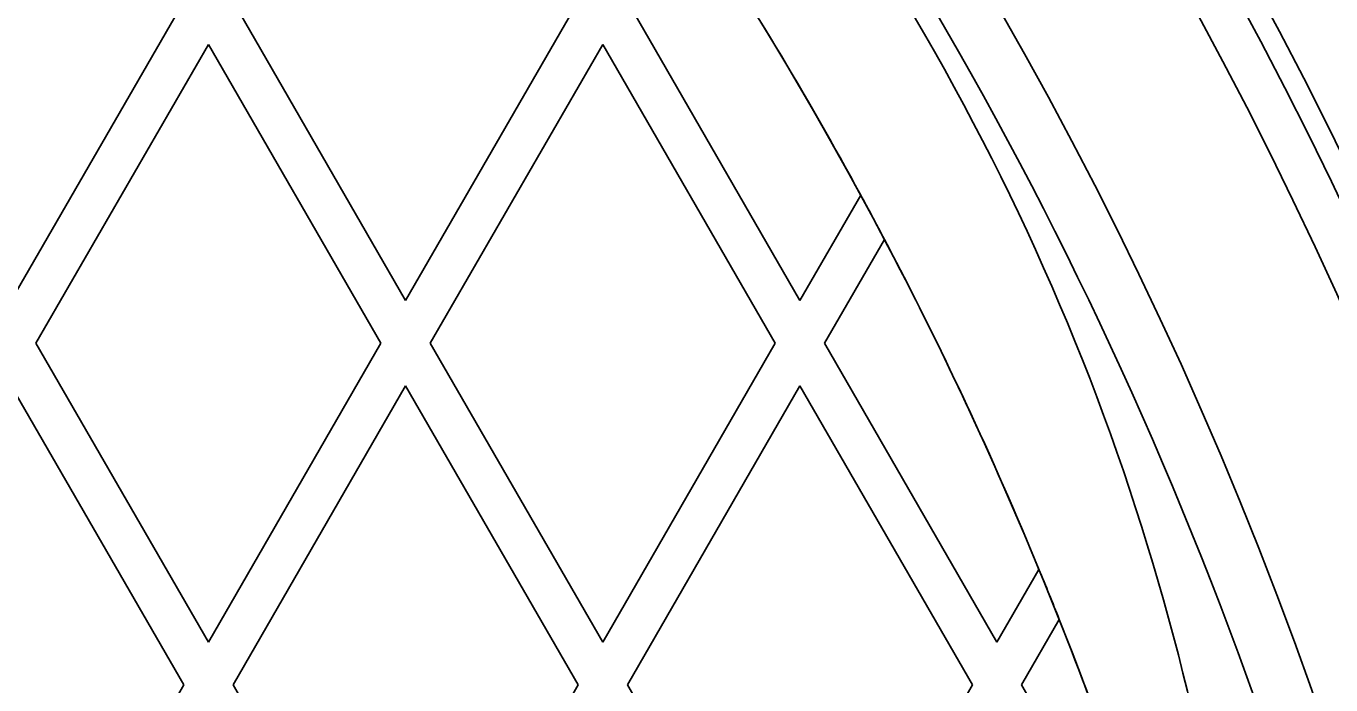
# Model space of a CAD drawing. Extents: x 99862 to 103151, y 100000 to 105076.
# Drawn here: x 100436.23 to 100464.89, y 101794.15 to 101808.62 of the extents above; entities that cross this region are included whole.
import ezdxf

# ---------------------------------------------------------------- set-up
doc = ezdxf.new("R2010")
doc.units = 0
for name, color, linetype in [('Level 10', 7, 'Continuous'), ('Level 11', 7, 'Continuous'), ('Level 12', 7, 'Continuous')]:
    doc.layers.add(name, color=color, linetype=linetype)

msp = doc.modelspace()

# ---------------------------------------------------------------- linework, layer by layer
at = {"layer": 'Level 10'}
msp.add_circle((100379.544, 101764.153), 90, dxfattribs=at)
at = {"layer": 'Level 11'}
for radius in [95.156, 94.688]:
    msp.add_circle((100379.544, 101764.153), radius, dxfattribs=at)
for radius, start, end in [(126.094, 297.7782, 62.2218), (88.781, 6.72365, 53.27635), (98.906, 316.62948, 43.37052)]:
    msp.add_arc((100379.544, 101764.153), radius, start, end, dxfattribs=at)
at = {"layer": 'Level 12'}
for p, q in [((100439.689, 101809.153), (100435.9, 101802.59)), ((100439.689, 101809.153), (100435.9, 101802.59)), ((100444.56, 101802.59), (100440.772, 101809.153)), ((100444.56, 101802.59), (100440.772, 101809.153)), ((100448.349, 101809.153), (100444.56, 101802.59)), ((100448.349, 101809.153), (100444.56, 101802.59)), ((100453.221, 101802.59), (100449.432, 101809.153)), ((100453.221, 101802.59), (100449.432, 101809.153)), ((100436.441, 101801.653), (100440.23, 101808.215)), ((100436.441, 101801.653), (100440.23, 101808.215)), ((100440.23, 101808.215), (100444.019, 101801.653)), ((100440.23, 101808.215), (100444.019, 101801.653)), ((100440.23, 101808.215), (100440.23, 101808.215)), ((100445.102, 101801.653), (100448.891, 101808.215)), ((100445.102, 101801.653), (100448.891, 101808.215)), ((100448.891, 101808.215), (100452.679, 101801.653)), ((100448.891, 101808.215), (100452.679, 101801.653)), ((100448.891, 101808.215), (100448.891, 101808.215)), ((100454.558, 101804.906), (100453.221, 101802.59)), ((100454.558, 101804.906), (100453.221, 101802.59)), ((100454.558, 101804.906), (100454.558, 101804.906)), ((100453.762, 101801.653), (100455.079, 101803.933)), ((100453.762, 101801.653), (100455.079, 101803.933)), ((100455.079, 101803.933), (100455.079, 101803.933)), ((100444.56, 101802.59), (100444.56, 101802.59)), ((100453.221, 101802.59), (100453.221, 101802.59)), ((100436.441, 101801.653), (100440.23, 101795.09)), ((100440.23, 101795.09), (100436.441, 101801.653)), ((100436.441, 101801.653), (100436.441, 101801.653)), ((100444.019, 101801.653), (100440.23, 101795.09)), ((100444.019, 101801.653), (100440.23, 101795.09)), ((100444.019, 101801.653), (100444.019, 101801.653)), ((100448.891, 101795.09), (100445.102, 101801.653)), ((100448.891, 101795.09), (100445.102, 101801.653)), ((100445.102, 101801.653), (100445.102, 101801.653)), ((100452.679, 101801.653), (100448.891, 101795.09)), ((100452.679, 101801.653), (100448.891, 101795.09)), ((100452.679, 101801.653), (100452.679, 101801.653)), ((100457.551, 101795.09), (100453.762, 101801.653)), ((100457.551, 101795.09), (100453.762, 101801.653)), ((100453.762, 101801.653), (100453.762, 101801.653)), ((100439.689, 101794.153), (100435.9, 101800.715)), ((100435.9, 101800.715), (100439.689, 101794.153)), ((100440.772, 101794.153), (100444.56, 101800.715)), ((100440.772, 101794.153), (100444.56, 101800.715)), ((100444.56, 101800.715), (100448.349, 101794.153)), ((100444.56, 101800.715), (100448.349, 101794.153)), ((100444.56, 101800.715), (100444.56, 101800.715)), ((100449.432, 101794.153), (100453.221, 101800.715)), ((100449.432, 101794.153), (100453.221, 101800.715)), ((100453.221, 101800.715), (100457.01, 101794.153)), ((100453.221, 101800.715), (100457.01, 101794.153)), ((100453.221, 101800.715), (100453.221, 101800.715)), ((100458.473, 101796.688), (100457.551, 101795.09)), ((100458.473, 101796.688), (100457.551, 101795.09)), ((100458.473, 101796.688), (100458.473, 101796.688)), ((100458.092, 101794.153), (100458.919, 101795.586)), ((100458.092, 101794.153), (100458.919, 101795.586)), ((100458.919, 101795.586), (100458.919, 101795.586)), ((100440.23, 101795.09), (100440.23, 101795.09)), ((100448.891, 101795.09), (100448.891, 101795.09)), ((100457.551, 101795.09), (100457.551, 101795.09)), ((100439.689, 101794.153), (100437.338, 101790.081)), ((100439.689, 101794.153), (100437.338, 101790.081)), ((100439.689, 101794.153), (100439.689, 101794.153)), ((100440.772, 101794.153), (100444.56, 101787.59)), ((100444.56, 101787.59), (100440.772, 101794.153)), ((100440.772, 101794.153), (100440.772, 101794.153)), ((100448.349, 101794.153), (100444.56, 101787.59)), ((100448.349, 101794.153), (100444.56, 101787.59)), ((100448.349, 101794.153), (100448.349, 101794.153)), ((100453.221, 101787.59), (100449.432, 101794.153)), ((100453.221, 101787.59), (100449.432, 101794.153)), ((100449.432, 101794.153), (100449.432, 101794.153)), ((100457.01, 101794.153), (100453.221, 101787.59)), ((100457.01, 101794.153), (100453.221, 101787.59)), ((100457.01, 101794.153), (100457.01, 101794.153)), ((100461.391, 101788.438), (100458.092, 101794.153)), ((100461.391, 101788.438), (100458.092, 101794.153)), ((100458.092, 101794.153), (100458.092, 101794.153))]:
    msp.add_line(p, q, dxfattribs=at)
msp.add_circle((100379.544, 101764.153), 93.75, dxfattribs=at)
for start, end in [(6.12977, 53.87023), (28.53497, 33.57315), (27.79385, 28.53497), (22.41844, 27.79385), (21.61964, 22.41844), (16.53872, 21.61964)]:
    msp.add_arc((100379.609, 101764.153), 85.312, start, end, dxfattribs=at)
msp.add_open_spline([(100416.029, 101686), (100309.328, 101636.187), (100294.025, 101752.944), (100304.31, 101753.831), (100304.31, 101764.153), (100304.31, 101774.475), (100294.025, 101775.361), (100309.328, 101892.119), (100416.029, 101842.306), (100413.008, 101836.035), (100419.036, 101832.555), (100425.064, 101829.075), (100428.984, 101834.827), (100461.977, 101811.746), (100465.469, 101771.632), (100458.528, 101771.113), (100458.528, 101764.153), (100458.528, 101757.193), (100465.469, 101756.674), (100461.977, 101716.56), (100428.984, 101693.479), (100425.064, 101699.23), (100419.036, 101695.75), (100413.008, 101692.27), (100416.029, 101686)], degree=4, dxfattribs=at)

doc.saveas('drawing.dxf')
